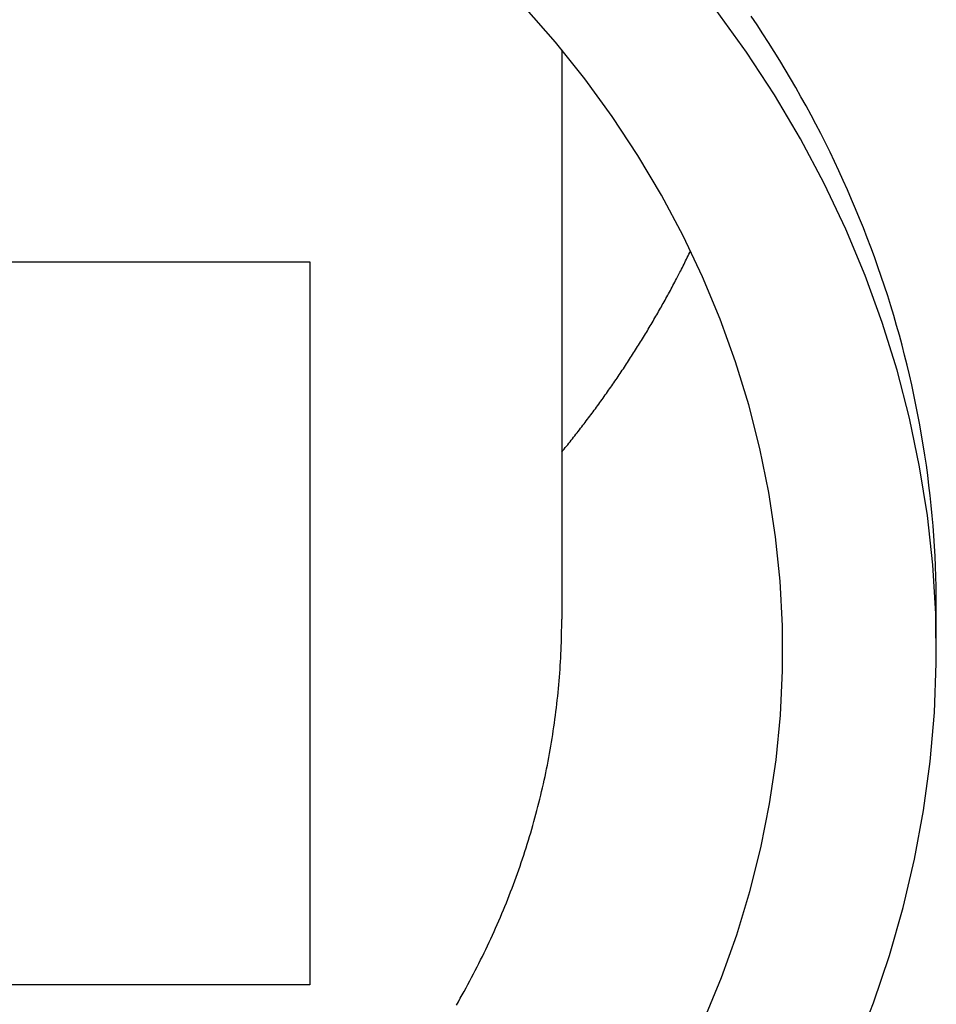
# Model space of a CAD drawing. Extents: x 1107 to 4046, y 937 to 3355.
# Tile 482 of 656: x 2204.02 to 2211.48, y 2658.28 to 2666.3. Entities that reach past the tile are written whole.
import ezdxf

# ---------------------------------------------------------------- set-up
doc = ezdxf.new("R2010")
doc.units = 0
doc.layers.add('KF_VIDA_L___C_REAR', color=7, linetype='CONTINUOUS')

# ---------------------------------------------------------------- blocks, each defined once
blk = doc.blocks.new('KF_VIDA_L___C_REAR')
at = {"layer": 'KF_VIDA_L___C_REAR'}
for p, q in [((21.45, 976.843909), (21.45, 972.205658)), ((7.6, 975.11665), (19.4, 975.11665)), ((19.4, 975.11665), (19.4, 969.227678)), ((24.5, 971.955658), (24.5, 972.305658)), ((19.4, 969.227678), (16.8, 969.227678))]:
    blk.add_line(p, q, dxfattribs=at)
for points in [[(24.5, 972.306, 0), (24.4996, 972.388, 0), (24.4983, 972.471, 0), (24.4963, 972.554, 0), (24.4934, 972.636, 0), (24.4896, 972.719, 0), (24.4851, 972.802, 0), (24.4797, 972.884, 0), (24.4735, 972.967, 0), (24.4664, 973.049, 0), (24.4586, 973.132, 0), (24.4499, 973.214, 0), (24.4404, 973.296, 0), (24.43, 973.378, 0), (24.4189, 973.461, 0), (24.4069, 973.543, 0), (24.3941, 973.625, 0), (24.3804, 973.706, 0), (24.366, 973.788, 0), (24.3507, 973.87, 0), (24.3346, 973.951, 0), (24.3177, 974.033, 0), (24.3, 974.114, 0), (24.2815, 974.195, 0), (24.2621, 974.276, 0), (24.242, 974.357, 0), (24.221, 974.438, 0), (24.1992, 974.518, 0), (24.1766, 974.599, 0), (24.1532, 974.679, 0), (24.1291, 974.759, 0), (24.1041, 974.839, 0), (24.0783, 974.918, 0), (24.0517, 974.998, 0), (24.0243, 975.077, 0), (23.9961, 975.156, 0), (23.9672, 975.235, 0), (23.9374, 975.313, 0), (23.9069, 975.392, 0), (23.8755, 975.47, 0), (23.8434, 975.548, 0), (23.8105, 975.625, 0), (23.7769, 975.703, 0), (23.7424, 975.78, 0), (23.7072, 975.857, 0), (23.6713, 975.933, 0), (23.6345, 976.01, 0), (23.597, 976.086, 0), (23.5587, 976.161, 0), (23.5197, 976.237, 0), (23.4799, 976.312, 0), (23.4394, 976.387, 0), (23.3981, 976.461, 0), (23.3561, 976.536, 0), (23.3133, 976.61, 0), (23.2698, 976.683, 0), (23.2255, 976.757, 0), (23.1805, 976.83, 0), (23.1348, 976.902, 0), (23.0884, 976.974, 0), (23.0412, 977.046, 0), (22.9933, 977.118, 0)], [(23.8386, 968.702, 0), (23.9877, 969.082, 0), (24.1182, 969.468, 0), (24.2298, 969.857, 0), (24.3224, 970.251, 0), (24.3957, 970.647, 0), (24.4497, 971.046, 0), (24.4843, 971.446, 0), (24.4993, 971.847, 0), (24.4948, 972.249, 0), (24.4708, 972.65, 0), (24.4272, 973.05, 0), (24.3643, 973.447, 0), (24.2821, 973.842, 0), (24.1807, 974.234, 0), (24.0604, 974.622, 0), (23.9213, 975.005, 0), (23.7637, 975.382, 0), (23.5878, 975.754, 0), (23.3941, 976.119, 0), (23.1828, 976.476, 0), (22.9542, 976.825, 0), (22.7089, 977.166, 0)], [(22.6095, 968.946, 0), (22.7507, 969.288, 0), (22.8748, 969.636, 0), (22.9815, 969.988, 0), (23.0705, 970.343, 0), (23.1419, 970.702, 0), (23.1953, 971.062, 0), (23.2307, 971.425, 0), (23.2481, 971.788, 0), (23.2474, 972.152, 0), (23.2286, 972.515, 0), (23.1917, 972.878, 0), (23.1368, 973.238, 0), (23.0641, 973.597, 0), (22.9736, 973.952, 0), (22.8656, 974.303, 0), (22.7401, 974.65, 0), (22.5975, 974.993, 0), (22.438, 975.329, 0), (22.262, 975.659, 0), (22.0697, 975.983, 0), (21.8614, 976.299, 0), (21.6377, 976.607, 0), (21.3988, 976.906, 0), (21.1453, 977.196, 0)], [(21.45, 973.567, 0), (21.4598, 973.579, 0), (21.4696, 973.591, 0), (21.4793, 973.603, 0), (21.489, 973.615, 0), (21.4987, 973.627, 0), (21.5084, 973.639, 0), (21.518, 973.651, 0), (21.5277, 973.664, 0), (21.5373, 973.676, 0), (21.5468, 973.688, 0), (21.5564, 973.7, 0), (21.5659, 973.712, 0), (21.5754, 973.724, 0), (21.5849, 973.736, 0), (21.5943, 973.748, 0), (21.6038, 973.761, 0), (21.6132, 973.773, 0), (21.6225, 973.785, 0), (21.6319, 973.797, 0), (21.6412, 973.809, 0), (21.6505, 973.822, 0), (21.6598, 973.834, 0), (21.6691, 973.846, 0), (21.6783, 973.859, 0), (21.6875, 973.871, 0), (21.6967, 973.883, 0), (21.7058, 973.896, 0), (21.715, 973.908, 0), (21.7241, 973.92, 0), (21.7332, 973.933, 0), (21.7422, 973.945, 0), (21.7513, 973.957, 0), (21.7603, 973.97, 0), (21.7693, 973.982, 0), (21.7782, 973.995, 0), (21.7871, 974.007, 0), (21.7961, 974.02, 0), (21.8049, 974.032, 0), (21.8138, 974.045, 0), (21.8226, 974.057, 0), (21.8314, 974.07, 0), (21.8402, 974.082, 0), (21.849, 974.095, 0), (21.8577, 974.107, 0), (21.8664, 974.12, 0), (21.8751, 974.132, 0), (21.8838, 974.145, 0), (21.8924, 974.158, 0), (21.901, 974.17, 0), (21.9096, 974.183, 0), (21.9181, 974.196, 0), (21.9267, 974.208, 0), (21.9352, 974.221, 0), (21.9436, 974.234, 0), (21.9521, 974.246, 0), (21.9605, 974.259, 0), (21.9689, 974.272, 0), (21.9773, 974.285, 0), (21.9857, 974.297, 0), (21.994, 974.31, 0), (22.0023, 974.323, 0), (22.0106, 974.336, 0), (22.0188, 974.348, 0), (22.027, 974.361, 0), (22.0352, 974.374, 0), (22.0434, 974.387, 0), (22.0516, 974.4, 0), (22.0597, 974.413, 0), (22.0678, 974.426, 0), (22.0758, 974.438, 0), (22.0839, 974.451, 0), (22.0919, 974.464, 0), (22.0999, 974.477, 0), (22.1079, 974.49, 0), (22.1158, 974.503, 0), (22.1237, 974.516, 0), (22.1316, 974.529, 0), (22.1395, 974.542, 0), (22.1473, 974.555, 0), (22.1551, 974.568, 0), (22.1629, 974.581, 0), (22.1706, 974.594, 0), (22.1784, 974.607, 0), (22.1861, 974.62, 0), (22.1938, 974.633, 0), (22.2014, 974.646, 0), (22.209, 974.659, 0), (22.2166, 974.673, 0), (22.2242, 974.686, 0), (22.2318, 974.699, 0), (22.2393, 974.712, 0), (22.2468, 974.725, 0), (22.2542, 974.738, 0), (22.2617, 974.751, 0), (22.2691, 974.765, 0), (22.2765, 974.778, 0), (22.2839, 974.791, 0), (22.2912, 974.804, 0), (22.2985, 974.817, 0), (22.3058, 974.831, 0), (22.313, 974.844, 0), (22.3203, 974.857, 0), (22.3275, 974.87, 0), (22.3346, 974.884, 0), (22.3418, 974.897, 0), (22.3489, 974.91, 0), (22.356, 974.924, 0), (22.3631, 974.937, 0), (22.3701, 974.95, 0), (22.3771, 974.964, 0), (22.3841, 974.977, 0), (22.3911, 974.99, 0), (22.398, 975.004, 0), (22.4049, 975.017, 0), (22.4118, 975.031, 0), (22.4187, 975.044, 0), (22.4255, 975.057, 0), (22.4323, 975.071, 0), (22.4391, 975.084, 0), (22.4458, 975.098, 0), (22.4526, 975.111, 0), (22.4592, 975.125, 0), (22.4659, 975.138, 0), (22.4726, 975.152, 0), (22.4792, 975.165, 0), (22.4858, 975.179, 0), (22.4923, 975.192, 0), (22.4988, 975.206, 0)], [(20.5923, 969.063, 0), (20.6084, 969.091, 0), (20.6243, 969.119, 0), (20.6401, 969.147, 0), (20.6557, 969.175, 0), (20.6712, 969.204, 0), (20.6865, 969.232, 0), (20.7017, 969.26, 0), (20.7168, 969.288, 0), (20.7317, 969.317, 0), (20.7465, 969.345, 0), (20.7611, 969.374, 0), (20.7756, 969.402, 0), (20.7899, 969.431, 0), (20.8041, 969.46, 0), (20.8182, 969.489, 0), (20.8321, 969.517, 0), (20.8458, 969.546, 0), (20.8594, 969.575, 0), (20.8729, 969.604, 0), (20.8862, 969.633, 0), (20.8993, 969.662, 0), (20.9123, 969.691, 0), (20.9252, 969.721, 0), (20.9379, 969.75, 0), (20.9505, 969.779, 0), (20.9629, 969.809, 0), (20.9752, 969.838, 0), (20.9873, 969.867, 0), (20.9992, 969.897, 0), (21.0111, 969.927, 0), (21.0227, 969.956, 0), (21.0342, 969.986, 0), (21.0456, 970.016, 0), (21.0568, 970.045, 0), (21.0678, 970.075, 0), (21.0787, 970.105, 0), (21.0895, 970.135, 0), (21.1001, 970.165, 0), (21.1105, 970.195, 0), (21.1208, 970.225, 0), (21.1309, 970.255, 0), (21.1409, 970.285, 0), (21.1507, 970.315, 0), (21.1604, 970.345, 0), (21.1699, 970.375, 0), (21.1792, 970.406, 0), (21.1884, 970.436, 0), (21.1975, 970.466, 0), (21.2064, 970.497, 0), (21.2151, 970.527, 0), (21.2236, 970.558, 0), (21.2321, 970.588, 0), (21.2403, 970.619, 0), (21.2484, 970.649, 0), (21.2563, 970.68, 0), (21.2641, 970.71, 0), (21.2717, 970.741, 0), (21.2792, 970.772, 0), (21.2865, 970.802, 0), (21.2937, 970.833, 0), (21.3007, 970.864, 0), (21.3075, 970.895, 0), (21.3142, 970.926, 0), (21.3207, 970.956, 0), (21.327, 970.987, 0), (21.3332, 971.018, 0), (21.3393, 971.049, 0), (21.3451, 971.08, 0), (21.3509, 971.111, 0), (21.3564, 971.142, 0), (21.3618, 971.173, 0), (21.3671, 971.204, 0), (21.3722, 971.235, 0), (21.3771, 971.266, 0), (21.3818, 971.297, 0), (21.3865, 971.329, 0), (21.3909, 971.36, 0), (21.3952, 971.391, 0), (21.3993, 971.422, 0), (21.4033, 971.453, 0), (21.4071, 971.485, 0), (21.4107, 971.516, 0), (21.4142, 971.547, 0), (21.4175, 971.578, 0), (21.4207, 971.61, 0), (21.4237, 971.641, 0), (21.4265, 971.672, 0), (21.4292, 971.704, 0), (21.4317, 971.735, 0), (21.4341, 971.766, 0), (21.4363, 971.798, 0), (21.4383, 971.829, 0), (21.4402, 971.86, 0), (21.4419, 971.892, 0), (21.4434, 971.923, 0), (21.4448, 971.954, 0), (21.446, 971.986, 0), (21.4471, 972.017, 0), (21.448, 972.049, 0), (21.4487, 972.08, 0), (21.4493, 972.111, 0), (21.4497, 972.143, 0), (21.4499, 972.174, 0), (21.45, 972.206, 0)]]:
    blk.add_polyline3d(points, dxfattribs=at)

msp = doc.modelspace()

# ---------------------------------------------------------------- block references
at = {"layer": 'KF_VIDA_L___C_REAR'}
msp.add_blockref('KF_VIDA_L___C_REAR', (2186.9791, 1689.2132), dxfattribs=at)

doc.saveas('drawing.dxf')
